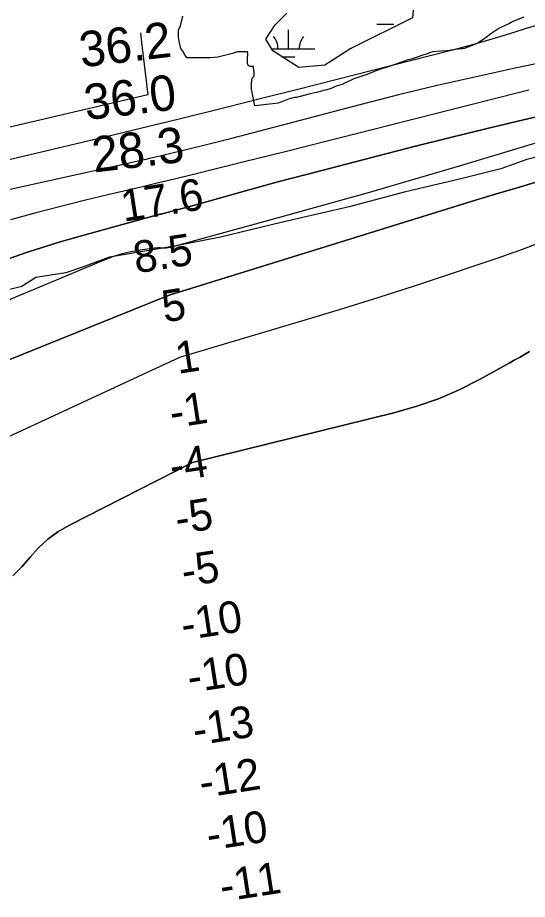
# Model space of a CAD drawing. Extents: x 3245246 to 3283090, y 806824 to 832173.
# Drawn here: x 3261446 to 3262410, y 821581 to 823248 of the extents above; entities that cross this region are included whole.
import ezdxf

# ---------------------------------------------------------------- set-up
doc = ezdxf.new("R2010")
doc.units = 0
for name, color, linetype in [('V-RIVR-EDGE', 7, 'Continuous'), ('V-RIVR-RANG', 7, 'Continuous'), ('V-SITE-VEGE', 7, 'Continuous'), ('V-TOPO-DPTH', 7, 'Continuous'), ('V-TOPO-MAJR', 7, 'Continuous'), ('V-TOPO-MINR', 7, 'Continuous'), ('V-TOPO-WATR', 7, 'Continuous'), ('V-WETL-SWMP', 7, 'Continuous')]:
    doc.layers.add(name, color=color, linetype=linetype)

msp = doc.modelspace()

# ---------------------------------------------------------------- linework, layer by layer
at = {"layer": 'V-RIVR-EDGE'}
msp.add_lwpolyline([(3262550.5, 823014.7), (3262409.6, 822979.4), (3262360.4, 822962.1), (3262279.5, 822941.5), (3262179.5, 822918.7), (3262073.4, 822889.8), (3261944.6, 822860.2), (3261829.8, 822832.6), (3261745.9, 822816.3), (3261619.3, 822794.9), (3261566.7, 822775.5), (3261537.1, 822765.5), (3261480.1, 822756.5), (3261453.6, 822739.2), (3261425.7, 822732.3)], dxfattribs=at)
at = {"layer": 'V-SITE-VEGE'}
for points in [[(3261999.3, 823103.8), (3261990.2, 823101.1), (3261973.8, 823096.9), (3261970, 823096.5), (3261965.5, 823095.4), (3261961.3, 823094.6), (3261949.2, 823089.7), (3261942, 823087), (3261938.9, 823086.3), (3261934, 823085.5), (3261894.4, 823080.9), (3261888.6, 823112.3), (3261888.6, 823124), (3261889.8, 823133.3), (3261893.3, 823136.8), (3261893.3, 823137.9), (3261893.3, 823143.8), (3261892.1, 823153.1), (3261892.1, 823155.4), (3261886.3, 823155.4), (3261882.8, 823156.6), (3261880.5, 823161.2), (3261880.5, 823169.4), (3261881.7, 823179.8), (3261880.5, 823183.3), (3261874.7, 823183.3), (3261861.9, 823183.3), (3261852.6, 823179.8), (3261842.1, 823177.5), (3261824.6, 823172.9), (3261810.7, 823171.7), (3261766.5, 823171.7), (3261763, 823176.4), (3261758.3, 823184.5), (3261754.8, 823189.2), (3261751.3, 823203.1), (3261750.2, 823211.3), (3261750.2, 823224.1), (3261753.7, 823232.2), (3261758.3, 823250.8)], [(3262404, 823248.9), (3262382.8, 823240.2), (3262375.2, 823236), (3262369.9, 823233.7), (3262356.2, 823226.9), (3262341, 823217.4), (3262336.4, 823213.6), (3262330, 823208.6), (3262317.5, 823200.3), (3262312.1, 823197.6), (3262304.2, 823194.6), (3262300.8, 823193.1), (3262295.8, 823191.2), (3262291.3, 823189.3), (3262288.2, 823188.5), (3262284.8, 823188.5), (3262270.8, 823186.6), (3262258.2, 823184.7), (3262247.6, 823184.3), (3262231.6, 823182.8), (3262227.1, 823181.6), (3262218.7, 823178.6), (3262212.3, 823176.7), (3262199.8, 823172.5), (3262190.3, 823169.5), (3262184.9, 823168), (3262175.8, 823164.9), (3262172, 823163.8), (3262147, 823155), (3262141.3, 823153.1), (3262137.9, 823152.4), (3262134.1, 823150.9), (3262123.4, 823147.1), (3262107.1, 823140.2), (3262100.7, 823138.3), (3262091.2, 823135.3), (3262082.1, 823131.9), (3262075.6, 823129.2), (3262065.4, 823124.7), (3262059.7, 823121.6), (3262055.5, 823120.1), (3262051.3, 823119), (3262045.6, 823116.7), (3262038.8, 823113.6), (3262035.4, 823112.5), (3262028.5, 823110.6), (3262024, 823109.8), (3262020.9, 823108.7), (3262011.1, 823106), (3262008, 823105.7), (3261999.3, 823103.8)]]:
    msp.add_lwpolyline(points, dxfattribs=at)
at = {"layer": 'V-TOPO-DPTH'}
for points in [[(3261402.7, 822783.2), (3261464.2, 822804.5), (3261526.5, 822823.8), (3261589.1, 822841.8), (3261712.9, 822875.3), (3261714, 822875.6), (3261715.1, 822875.9), (3261716.2, 822876.1), (3261717.3, 822876.4), (3261718.4, 822876.6), (3261719.5, 822876.9), (3261720.5, 822877.1), (3261721.6, 822877.4), (3261775.9, 822892.2), (3261803, 822899.6), (3261830, 822907.1), (3261857, 822914.6), (3261884, 822922.2), (3261911, 822929.8), (3261938, 822937.2), (3261965.1, 822944.4), (3261992.2, 822951.5), (3262127.8, 822986.6), (3262196.5, 823004.1), (3262265.2, 823021.3), (3262334.1, 823037.9), (3262403, 823054.3), (3262488, 823074)], [(3261247.7, 822527.9), (3261732.3, 822723), (3261733.1, 822723.3), (3261733.9, 822723.6), (3261734.7, 822723.9), (3261735.5, 822724.2), (3261736.3, 822724.4), (3261737.1, 822724.7), (3261737.9, 822724.9), (3261738.7, 822725.2), (3262312.3, 822902.4), (3262351.7, 822914.4), (3262391.2, 822926.2), (3262430.7, 822937.7)], [(3262430.7, 822937.7), (3262391.2, 822926.2), (3262351.7, 822914.4), (3262312.3, 822902.4), (3261738.7, 822725.2), (3261737.9, 822724.9), (3261737.1, 822724.7), (3261736.3, 822724.4), (3261735.5, 822724.2), (3261734.7, 822723.9), (3261733.9, 822723.6), (3261733.1, 822723.3), (3261732.3, 822723), (3261247.7, 822527.9)], [(3261436.6, 822192.6), (3261453.5, 822209.6), (3261469.3, 822227.7), (3261485.4, 822245.5), (3261502.8, 822261.6), (3261522.1, 822275.4), (3261542.7, 822287.6), (3261776.9, 822406.6), (3262160.2, 822501.2), (3262201.5, 822513.1), (3262242, 822527.2), (3262281.3, 822544.4), (3262319.7, 822563.6), (3262375.8, 822594.6), (3262385.6, 822600), (3262395.3, 822605.5), (3262404.9, 822611.1), (3262414.5, 822616.8)], [(3262414.5, 822616.8), (3262404.9, 822611.1), (3262395.3, 822605.5), (3262385.6, 822600), (3262375.8, 822594.6), (3262319.7, 822563.6), (3262281.3, 822544.4), (3262242, 822527.2), (3262201.5, 822513.1), (3262160.2, 822501.2), (3261776.9, 822406.6), (3261542.7, 822287.6), (3261522.1, 822275.4), (3261502.8, 822261.6), (3261485.4, 822245.5), (3261469.3, 822227.7), (3261453.5, 822209.6), (3261436.6, 822192.6)]]:
    msp.add_lwpolyline(points, dxfattribs=at)
at = {"layer": 'V-TOPO-MAJR'}
msp.add_lwpolyline([(3262431.4, 823233.9), (3262408.1, 823226.9), (3262385, 823219.8), (3262361.8, 823212.6), (3262338.6, 823205.6), (3262315.3, 823198.7), (3262292, 823192.3), (3262268.5, 823186.1), (3262114.6, 823146.9), (3262045.5, 823129.4), (3261976.3, 823111.9), (3261907.1, 823094.6), (3261837.9, 823077.3), (3261756.7, 823057.2), (3261728.1, 823050.1), (3261699.4, 823043.1), (3261670.7, 823036.2), (3261642.1, 823029.3), (3261429.5, 822978.9)], dxfattribs=at)
at = {"layer": 'V-TOPO-MINR'}
for points in [[(3261678.1, 823219.3), (3261680.3, 823200.8), (3261692.4, 823101.5), (3260534.7, 822830.8), (3260444.2, 822831.3)], [(3262485.1, 823172.4), (3262387.4, 823152), (3262313.6, 823136), (3262240, 823119.3), (3262166.6, 823101.5), (3262093.4, 823082.9), (3261956.4, 823047), (3261930, 823040.1), (3261903.6, 823033.2), (3261877.2, 823026.3), (3261850.8, 823019.4), (3261843.4, 823017.4), (3261820.6, 823011.6), (3261797.9, 823005.8), (3261775.1, 823000.2), (3261752.3, 822994.7), (3261724.7, 822988.1), (3261715.6, 822986), (3261706.6, 822983.9), (3261697.6, 822981.8), (3261688.5, 822979.8), (3261294.3, 822892.6)], [(3262413.3, 823110.9), (3262398.2, 823107.1), (3262191.3, 823054.4), (3262111.6, 823034.2), (3262031.8, 823014.1), (3261952, 822994.2), (3261872.2, 822974.4), (3261778.3, 822951.2), (3261745.4, 822943.2), (3261712.5, 822935.2), (3261679.6, 822927.4), (3261646.6, 822919.6), (3261618.7, 822913.1), (3261571.8, 822901.9), (3261525.1, 822890.2), (3261478.5, 822878), (3261432, 822865.4)], [(3262488, 823074), (3262403, 823054.3), (3262334.1, 823037.9), (3262265.2, 823021.3), (3262196.5, 823004.1), (3262127.8, 822986.6), (3261992.2, 822951.5), (3261965.1, 822944.4), (3261938, 822937.2), (3261911, 822929.8), (3261884, 822922.2), (3261857, 822914.6), (3261830, 822907.1), (3261803, 822899.6), (3261775.9, 822892.2), (3261721.6, 822877.4), (3261720.5, 822877.1), (3261719.5, 822876.9), (3261718.4, 822876.6), (3261717.3, 822876.4), (3261716.2, 822876.1), (3261715.1, 822875.9), (3261714, 822875.6), (3261712.9, 822875.3), (3261589.1, 822841.8), (3261526.5, 822823.8), (3261464.2, 822804.5), (3261402.7, 822783.2)], [(3262423.8, 823009.8), (3262281.2, 822967), (3262197.5, 822942.3), (3262113.8, 822918), (3262029.8, 822894.4), (3261945.8, 822871.1), (3261734.3, 822813.5), (3261730.7, 822812.7), (3261727, 822812.2), (3261723.3, 822812.1), (3261719.5, 822812.2), (3261715.8, 822812.4), (3261712, 822812.5), (3261708.3, 822812.2), (3261704.5, 822811.9), (3261677.6, 822808.1), (3261660.5, 822805.1), (3261643.7, 822801.2), (3261627.2, 822796), (3261611, 822789.9), (3260740.1, 822426)], [(3262436.2, 822822.4), (3262395.3, 822807.6), (3262354.3, 822793.3), (3262313.2, 822779.2), (3262262.7, 822762.3), (3262196.2, 822740.3), (3262129.5, 822718.8), (3262062.6, 822698), (3261995.6, 822677.7), (3261751.8, 822605), (3261427, 822454.9)], [(3262414.5, 822616.8), (3262404.9, 822611.1), (3262395.3, 822605.5), (3262385.6, 822600), (3262375.8, 822594.6), (3262319.7, 822563.6), (3262281.3, 822544.4), (3262242, 822527.2), (3262201.5, 822513.1), (3262160.2, 822501.2), (3261776.9, 822406.6), (3261542.7, 822287.6), (3261522.1, 822275.4), (3261502.8, 822261.6), (3261485.4, 822245.5), (3261469.3, 822227.7), (3261453.5, 822209.6), (3261436.6, 822192.6)]]:
    msp.add_lwpolyline(points, dxfattribs=at)
at = {"layer": 'V-TOPO-WATR'}
msp.add_lwpolyline([(3262430.7, 822937.7), (3262391.2, 822926.2), (3262351.7, 822914.4), (3262312.3, 822902.4), (3261738.7, 822725.2), (3261737.9, 822724.9), (3261737.1, 822724.7), (3261736.3, 822724.4), (3261735.5, 822724.2), (3261734.7, 822723.9), (3261733.9, 822723.6), (3261733.1, 822723.3), (3261732.3, 822723), (3261247.7, 822527.9)], dxfattribs=at)
at = {"layer": 'V-WETL-SWMP'}
for p, q in [((3261958.4, 823188.8), (3261958.4, 823224.8)), ((3262125.5, 823235.1), (3262157.5, 823235.1)), ((3261926.1, 823188.8), (3262008.4, 823188.8)), ((3261946.4, 823173.4), (3261970.4, 823173.4))]:
    msp.add_line(p, q, dxfattribs=at)
msp.add_lwpolyline([(3262197.4, 823296.8), (3262193, 823247.5), (3262076.5, 823189.2), (3262027.2, 823157.8), (3261977.9, 823153.3), (3261928.6, 823184.7), (3261915.2, 823207.1), (3261933.1, 823234), (3261955.5, 823256.4)], dxfattribs=at)
for centre, start, end in [((3261903.2, 823189.3), 359.2032, 40.7468), ((3262013.7, 823189.2), 139.2032, 180.7468)]:
    msp.add_arc(centre, 35.2, start, end, dxfattribs=at)

# ---------------------------------------------------------------- texts
at = {"layer": 'V-RIVR-RANG'}
for s, height, rotation, p in [('36.2', 67, 6.7783, (3261566.4, 823153.5)), ('36.0', 67, 6.7783, (3261575.5, 823053.9)), ('28.3', 67, 6.7783, (3261590.5, 822954.9)), ('17.6', 60, 8.8312, (3261646.1, 822861.7)), ('8.5', 60, 8.8312, (3261669.8, 822764.2)), ('5', 60, 8.8312, (3261723.4, 822671.4)), ('1', 60, 8.8312, (3261749.2, 822574.2)), ('-1', 60, 8.8312, (3261737.9, 822471.3)), ('-4', 60, 8.8312, (3261737.8, 822370.2)), ('-5', 60, 8.8312, (3261748.2, 822270.7)), ('-5', 60, 8.8312, (3261760.3, 822171.4)), ('-10', 60, 8.8312, (3261759.5, 822070.1)), ('-10', 60, 8.8312, (3261771.5, 821970.9)), ('-13', 60, 8.8312, (3261781.5, 821871.3)), ('-12', 60, 8.8312, (3261794, 821772.1)), ('-10', 60, 8.8312, (3261807.7, 821673)), ('-11', 60, 8.8312, (3261832.8, 821575.8))]:
    msp.add_text(s, height=height, rotation=rotation, dxfattribs=at).set_placement(p)

doc.saveas('drawing.dxf')
